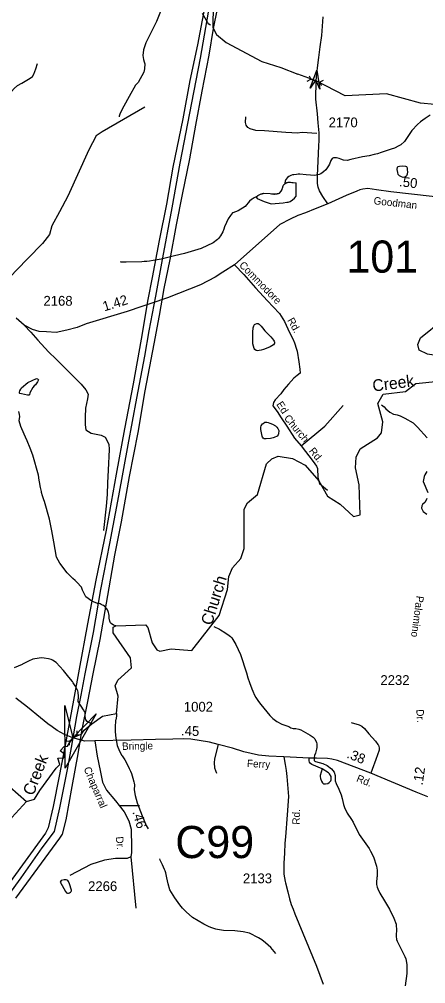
# Model space of a CAD drawing. Extents: x 1473865 to 1648260, y 639067 to 773536.
# Drawn here: x 1588081 to 1593272, y 686186 to 698493 of the extents above; entities that cross this region are included whole.
import ezdxf

# ---------------------------------------------------------------- set-up
doc = ezdxf.new("R2010")
doc.units = 0
for name, color, linetype in [('Exist Hydrographic Creek Single Shore', 7, 'Continuous'), ('Exist Hydrographic Creek Single Shore Label', 7, 'Continuous'), ('Exist Hydrographic Misc Water Feature', 7, 'Continuous'), ('Exist Road Non-System Type 51', 7, 'Continuous'), ('Exist Road Non-System Type 51 Label', 7, 'Continuous'), ('Exist Road Secondary Mileage Hundredths English Label', 7, 'Continuous'), ('Exist Road Secondary Structure Culvert Attributed CELL', 7, 'Continuous'), ('Exist Road Secondary Structure Culvert CELL', 7, 'Continuous'), ('Exist Road Secondary Structure Culvert Number Label', 7, 'Continuous'), ('Exist Road Secondary Structure Pipe Attributed CELL', 7, 'Continuous'), ('Exist Road Secondary Structure Pipe CELL', 7, 'Continuous'), ('Exist Road Secondary Structure Standard Bridge Number Label', 7, 'Continuous'), ('Exist Road Secondary Type 51 Attributed', 7, 'Continuous'), ('Exist Road Secondary Type 51 Label', 7, 'Continuous'), ('Exist Road Secondary Type 51 Number Label', 7, 'Continuous'), ('Exist Utilities Electrical Transmission Line', 7, 'Continuous')]:
    doc.layers.add(name, color=color, linetype=linetype)

msp = doc.modelspace()

# ---------------------------------------------------------------- linework, layer by layer
at = {"layer": 'Exist Hydrographic Creek Single Shore'}
for points in [[(1588061, 699701), (1588145, 699748), (1588229, 699747), (1588319, 699623), (1588409, 699569), (1588560, 699635), (1588722, 699865), (1588806, 699906), (1588898, 699897), (1589366, 699441), (1589606, 699328), (1589906, 699266), (1590055, 699188), (1590300, 698894), (1590556, 698682), (1590551, 698390), (1590600, 698297), (1590724, 698196), (1591179, 697954), (1591422, 697879), (1591637, 697794)], [(1593630, 697579), (1593386, 697407), (1593203, 697421), (1592771, 697541), (1592241, 697517), (1591871, 697708), (1591637, 697794)], [(1593675, 694037), (1593684, 694112), (1593543, 694181), (1593294, 694218), (1593186, 694270), (1593170, 694342), (1593205, 694427), (1593492, 694658), (1593620, 694921), (1593739, 695069), (1593790, 695193), (1594002, 695409), (1594052, 695408)], [(1591569, 692888), (1591733, 692802), (1591905, 692602), (1592019, 692409), (1592177, 692304), (1592350, 692147), (1592433, 692168), (1592422, 692552), (1592374, 692770), (1592385, 692904), (1592436, 693011), (1592655, 693151), (1592705, 693216), (1592724, 693357), (1592660, 693591), (1592729, 693708), (1593013, 693745), (1593147, 693844), (1593439, 693874), (1593616, 693953), (1593675, 694037)], [(1588174, 688512), (1588275, 688543), (1588343, 688650), (1588552, 688937), (1588598, 688985), (1588573, 689066), (1588650, 689067), (1588658, 689116), (1588605, 689156), (1588656, 689212), (1588697, 689217), (1588767, 689322), (1588830, 689354), (1588875, 689372), (1588911, 689420), (1589007, 689501), (1589142, 689599), (1589322, 689636), (1589344, 689854), (1589304, 689986), (1589339, 690061), (1589516, 690218), (1589501, 690343), (1589281, 690663), (1589282, 690738), (1589316, 690751), (1589691, 690766), (1589724, 690733), (1589779, 690538), (1589836, 690448), (1589878, 690431), (1590020, 690461), (1590286, 690439), (1590634, 690885), (1590739, 691217), (1590758, 691384), (1590802, 691492), (1590912, 691614), (1590955, 691738), (1590954, 692241), (1590997, 692322), (1591124, 692427), (1591238, 692819), (1591305, 692883), (1591389, 692918), (1591569, 692888)], [(1587960, 688697), (1588174, 688512)], [(1586914, 686653), (1587026, 686910), (1587236, 687067), (1587406, 687290), (1587618, 687502), (1587638, 687719), (1587597, 687818), (1587607, 687926), (1587641, 687978), (1587935, 688080), (1587988, 688306), (1588174, 688512)]]:
    msp.add_lwpolyline(points, dxfattribs=at)
at = {"layer": 'Exist Hydrographic Misc Water Feature'}
msp.add_line((1591616, 696237), (1591618, 696408), dxfattribs=at)
for points in [[(1589894, 698613), (1589834, 698466), (1589772, 698347), (1589734, 698268), (1589698, 698192), (1589669, 698105), (1589659, 698033), (1589666, 697981), (1589675, 697949), (1589683, 697924), (1589681, 697860), (1589672, 697820), (1589599, 697686), (1589567, 697651), (1589483, 697506), (1589415, 697384), (1589377, 697313), (1589364, 697281), (1589356, 697257), (1589356, 697248)], [(1590523, 698419), (1590500, 698433), (1590489, 698447), (1590419, 698565)], [(1593328, 697271), (1593263, 697228), (1593206, 697185), (1593166, 697150), (1593096, 697074), (1593000, 696935), (1592953, 696892), (1592929, 696877), (1592872, 696850), (1592832, 696835), (1592703, 696793), (1592655, 696778), (1592615, 696767), (1592550, 696752), (1592462, 696738), (1592317, 696704), (1592269, 696693), (1592221, 696694), (1592189, 696707), (1592166, 696715), (1592134, 696724), (1592094, 696724), (1592078, 696715), (1592059, 696691), (1592044, 696645), (1592032, 696622), (1591997, 696574), (1591967, 696545), (1591934, 696521), (1591910, 696512), (1591854, 696501), (1591746, 696510), (1591664, 696518), (1591642, 696518), (1591620, 696513)], [(1592910, 696605), (1592919, 696616), (1592938, 696620), (1592980, 696623), (1593015, 696620), (1593026, 696615), (1593033, 696599), (1593036, 696574), (1593037, 696548), (1593033, 696517), (1593027, 696497), (1593019, 696486), (1593006, 696477), (1592985, 696474), (1592961, 696483), (1592935, 696495), (1592921, 696513), (1592914, 696540), (1592908, 696578), (1592910, 696605)], [(1591620, 696513), (1591588, 696510), (1591570, 696507), (1591550, 696500), (1591523, 696488), (1591506, 696474), (1591485, 696450), (1591475, 696428), (1591472, 696405), (1591471, 696395)], [(1591106, 696227), (1591129, 696245), (1591171, 696265), (1591181, 696265), (1591187, 696269), (1591197, 696269), (1591204, 696273), (1591286, 696271), (1591301, 696267), (1591325, 696266), (1591333, 696262), (1591341, 696262), (1591347, 696266), (1591373, 696265), (1591379, 696268), (1591390, 696268), (1591404, 696276), (1591424, 696298), (1591437, 696321), (1591437, 696330), (1591441, 696339), (1591450, 696370), (1591460, 696385), (1591471, 696395)], [(1591106, 696227), (1591129, 696245), (1591171, 696265), (1591204, 696273), (1591286, 696271), (1591301, 696267), (1591325, 696266), (1591347, 696266), (1591373, 696265), (1591390, 696268), (1591404, 696276), (1591424, 696298), (1591437, 696321), (1591441, 696339), (1591450, 696370), (1591460, 696385), (1591471, 696395)], [(1591471, 696395), (1591478, 696402), (1591488, 696404), (1591497, 696410), (1591505, 696410), (1591513, 696415), (1591537, 696415), (1591545, 696415), (1591561, 696409), (1591618, 696408)], [(1591471, 696395), (1591478, 696402), (1591497, 696410), (1591513, 696415), (1591545, 696415), (1591618, 696408)], [(1591106, 696227), (1591080, 696215), (1591056, 696199), (1591048, 696194), (1591023, 696171), (1590966, 696104), (1590877, 696050), (1590808, 696023), (1590804, 696023), (1590777, 695990), (1590748, 695945), (1590727, 695900), (1590702, 695846), (1590693, 695814), (1590681, 695782), (1590651, 695730), (1590627, 695697), (1590612, 695681), (1590559, 695640), (1590405, 695568), (1590233, 695517), (1590192, 695506), (1590064, 695473), (1589894, 695430), (1589790, 695413), (1589742, 695408), (1589710, 695404), (1589678, 695401), (1589646, 695398), (1589446, 695394), (1589382, 695395), (1589374, 695398)], [(1591106, 696227), (1591118, 696207), (1591209, 696166), (1591297, 696139), (1591451, 696151), (1591499, 696158), (1591515, 696161), (1591539, 696169), (1591570, 696188), (1591594, 696210), (1591616, 696237)], [(1591237, 694496), (1591294, 694440), (1591315, 694415), (1591328, 694397), (1591334, 694386), (1591339, 694374), (1591341, 694368), (1591340, 694358), (1591338, 694351), (1591329, 694339), (1591285, 694314), (1591255, 694299), (1591201, 694280), (1591169, 694270), (1591146, 694265), (1591122, 694262), (1591107, 694268), (1591091, 694280), (1591082, 694293), (1591071, 694320), (1591065, 694350), (1591062, 694370), (1591062, 694440), (1591063, 694476), (1591064, 694501), (1591067, 694557), (1591075, 694580), (1591081, 694591), (1591086, 694598), (1591094, 694603), (1591113, 694610), (1591131, 694611), (1591146, 694604), (1591171, 694578), (1591186, 694557), (1591219, 694516), (1591229, 694505), (1591237, 694496)], [(1588192, 693860), (1588302, 693908), (1588312, 693904), (1588326, 693893), (1588324, 693884), (1588315, 693866), (1588287, 693830), (1588270, 693814), (1588254, 693793), (1588218, 693726), (1588211, 693700), (1588203, 693696), (1588184, 693698), (1588108, 693712), (1588088, 693716), (1588082, 693720), (1588082, 693734), (1588087, 693750), (1588099, 693774), (1588110, 693791), (1588192, 693860)], [(1592705, 693573), (1592741, 693548), (1592763, 693522), (1592812, 693481), (1592860, 693456), (1592884, 693448), (1592908, 693445), (1592945, 693431), (1593003, 693402), (1593110, 693344), (1593165, 693289), (1593290, 693151)], [(1589316, 690751), (1589285, 690763), (1589255, 690784), (1589247, 690792), (1589236, 690812), (1589229, 690852), (1589230, 690884), (1589226, 690907), (1589222, 690923), (1589218, 690935), (1589209, 690955), (1589199, 690970), (1589172, 690999), (1589156, 691011), (1589142, 691018), (1589126, 691026), (1589113, 691032), (1589101, 691036), (1589079, 691038), (1589006, 691067), (1588932, 691125), (1588890, 691210), (1588875, 691247), (1588818, 691310), (1588795, 691331), (1588763, 691355), (1588693, 691429), (1588598, 691554), (1588555, 691630), (1588521, 691823), (1588497, 691967), (1588466, 692116), (1588404, 692338), (1588393, 692361), (1588386, 692386), (1588378, 692412), (1588367, 692454), (1588363, 692468), (1588352, 692519), (1588338, 692591), (1588335, 692613), (1588328, 692675), (1588253, 692929), (1588219, 693022), (1588181, 693115), (1588162, 693159), (1588142, 693200), (1588103, 693296), (1588081, 693370), (1588090, 693425), (1588085, 693449), (1588074, 693490)], [(1591218, 693350), (1591242, 693350), (1591258, 693346), (1591282, 693338), (1591314, 693325), (1591353, 693304), (1591369, 693289), (1591382, 693271), (1591394, 693245), (1591393, 693205), (1591387, 693189), (1591376, 693175), (1591338, 693156), (1591322, 693152), (1591306, 693148), (1591290, 693145), (1591233, 693138), (1591209, 693138), (1591194, 693147), (1591188, 693159), (1591184, 693173), (1591166, 693258), (1591167, 693290), (1591171, 693305), (1591186, 693330), (1591194, 693337), (1591218, 693350)], [(1593285, 692721), (1593258, 692681), (1593250, 692658), (1593240, 692594), (1593298, 692455)], [(1593285, 692377), (1593264, 692330), (1593231, 692300), (1593221, 692284), (1593218, 692255), (1593240, 692214), (1593285, 692179)], [(1590567, 690746), (1590636, 690710), (1590650, 690701), (1590707, 690667), (1590763, 690629), (1590778, 690617), (1590794, 690601), (1590823, 690556), (1590846, 690515), (1590907, 690386), (1590983, 690152), (1591001, 690088), (1591020, 690031), (1591050, 689951), (1591063, 689918), (1591086, 689870), (1591104, 689837), (1591135, 689789), (1591164, 689749), (1591281, 689609), (1591320, 689569), (1591371, 689533), (1591434, 689500), (1591458, 689491), (1591522, 689470)], [(1589007, 689501), (1588962, 689524), (1588948, 689534), (1588932, 689554), (1588925, 689575), (1588921, 689587), (1588922, 689641), (1588918, 689652), (1588903, 689681), (1588872, 689726), (1588835, 689787), (1588837, 689853), (1588834, 689907), (1588828, 689923), (1588811, 689959), (1588796, 689987), (1588771, 690026), (1588759, 690042), (1588716, 690099), (1588645, 690182), (1588551, 690286), (1588507, 690314), (1588487, 690324), (1588471, 690329), (1588455, 690332), (1588399, 690342), (1588367, 690343), (1588335, 690340), (1588255, 690326), (1588198, 690303), (1588182, 690295), (1588122, 690263), (1588117, 690259), (1588014, 690216)], [(1589322, 689636), (1589322, 689600), (1589316, 689552), (1589312, 689544), (1589307, 689458), (1589305, 689400), (1589316, 689321), (1589333, 689226), (1589362, 689154), (1589392, 689099), (1589397, 689094), (1589430, 689045), (1589470, 688964), (1589485, 688932), (1589500, 688900), (1589514, 688867), (1589532, 688811), (1589544, 688763), (1589547, 688747), (1589551, 688723), (1589547, 688659), (1589560, 688589), (1589588, 688493), (1589650, 688327), (1589703, 688207), (1589725, 688162)], [(1591522, 689470), (1591548, 689451), (1591580, 689444), (1591612, 689443), (1591651, 689435), (1591675, 689425), (1591794, 689359), (1591834, 689334), (1591856, 689312), (1591877, 689265), (1591880, 689249), (1591880, 689201), (1591875, 689177), (1591862, 689130), (1591850, 689098), (1591845, 689074), (1591845, 689042), (1591849, 689034), (1591854, 689026), (1591864, 689020), (1591956, 688996), (1592012, 688969), (1592067, 688930), (1592102, 688885), (1592113, 688845), (1592113, 688805), (1592116, 688773), (1592128, 688741), (1592162, 688668), (1592193, 688596), (1592204, 688548), (1592223, 688475), (1592234, 688435), (1592269, 688363), (1592323, 688282), (1592343, 688249), (1592420, 688088), (1592549, 687910), (1592568, 687877), (1592603, 687805), (1592641, 687684), (1592650, 687636), (1592653, 687588), (1592651, 687556), (1592646, 687542), (1592643, 687476), (1592645, 687452), (1592652, 687420), (1592660, 687396), (1592687, 687340), (1592745, 687243), (1592811, 687137), (1592865, 687024), (1592892, 686944), (1592895, 686920), (1592897, 686888), (1592893, 686792), (1592900, 686752), (1592908, 686728), (1593004, 686534), (1593016, 686502), (1593031, 686430), (1593031, 686366), (1593029, 686318), (1593010, 686158)], [(1591357, 686572), (1591337, 686598), (1591292, 686648), (1591224, 686708), (1591177, 686744), (1591135, 686772), (1591020, 686831), (1590941, 686848), (1590833, 686862), (1590689, 686867), (1590613, 686877), (1590593, 686881), (1590553, 686893), (1590539, 686898), (1590506, 686911), (1590439, 686946), (1590294, 687032), (1590212, 687105), (1590167, 687152), (1590132, 687193), (1590068, 687281), (1590004, 687384), (1589983, 687462), (1589967, 687537), (1589951, 687601), (1589943, 687625), (1589935, 687645), (1589909, 687702), (1589882, 687763), (1589878, 687779)], [(1588627, 687441), (1588673, 687362), (1588684, 687345), (1588697, 687341), (1588709, 687342), (1588722, 687346), (1588734, 687354), (1588743, 687362), (1588747, 687372), (1588746, 687381), (1588722, 687462), (1588716, 687480), (1588708, 687492), (1588701, 687502), (1588693, 687509), (1588681, 687513), (1588653, 687511), (1588617, 687502), (1588608, 687492), (1588605, 687480), (1588611, 687470), (1588627, 687441)]]:
    msp.add_lwpolyline(points, dxfattribs=at)
at = {"layer": 'Exist Road Non-System Type 51'}
for p, q in [((1589358, 688460), (1589618, 688460)), ((1589507, 687803), (1589571, 687149))]:
    msp.add_line(p, q, dxfattribs=at)
for points in [[(1587718, 695480), (1587737, 695796), (1587765, 696050), (1587799, 696301), (1587806, 696429), (1587807, 696573), (1587828, 696707), (1587845, 696843), (1587876, 696951), (1587885, 697075), (1587900, 697363), (1587921, 697455), (1587982, 697572), (1588014, 697610), (1588060, 697649), (1588114, 697677), (1588177, 697718), (1588221, 697740), (1588249, 697764), (1588267, 697792), (1588292, 697859), (1588313, 697931)], [(1589685, 697370), (1589141, 697058), (1589063, 697004), (1588970, 696829), (1588701, 696237), (1588593, 696038), (1588496, 695859), (1588465, 695746), (1588379, 695630), (1588192, 695439), (1588056, 695299), (1587967, 695209), (1587858, 694987), (1587822, 694874)], [(1591883, 697036), (1591693, 697049), (1591628, 697042), (1591562, 697045), (1591483, 697048), (1591213, 697068), (1591103, 697073), (1591029, 697094), (1590998, 697111), (1590977, 697143), (1590972, 697176), (1590976, 697248)], [(1590828, 695361), (1590949, 695235), (1591098, 695065), (1591249, 694902), (1591322, 694823), (1591403, 694740), (1591466, 694638), (1591533, 694495), (1591576, 694417), (1591595, 694364), (1591621, 694285), (1591628, 694256), (1591652, 694121), (1591663, 694027), (1591668, 693979), (1591631, 693946), (1591588, 693913), (1591517, 693835), (1591461, 693767), (1591421, 693715), (1591347, 693638), (1591327, 693602), (1591317, 693561), (1591375, 693487), (1591427, 693409), (1591498, 693299), (1591594, 693148), (1591683, 693052)], [(1588142, 694589), (1588229, 694499), (1588320, 694400), (1588454, 694248), (1588553, 694155), (1588716, 693995), (1588871, 693836), (1588932, 693764), (1588959, 693711), (1588951, 693651), (1588927, 693531), (1588921, 693415), (1588921, 693319), (1588931, 693254), (1589001, 693210), (1589125, 693184), (1589179, 693161), (1589224, 693072), (1589229, 693004), (1589216, 692738), (1589209, 692578), (1589203, 692428), (1589190, 692278), (1589158, 691970)], [(1591683, 693052), (1591981, 693300), (1592217, 693563)], [(1591683, 693052), (1591832, 692849), (1591876, 692791), (1591889, 692761), (1591892, 692645), (1591917, 692569), (1592018, 692484)], [(1592320, 689519), (1592421, 689488), (1592457, 689471), (1592490, 689441), (1592544, 689376), (1592630, 689283), (1592662, 689240), (1592667, 689228), (1592677, 689195), (1592677, 689168), (1592634, 689047), (1592586, 688920), (1592572, 688874)], [(1590623, 689240), (1590572, 689055), (1590568, 689005), (1590573, 688941), (1590599, 688871)], [(1591951, 688927), (1591819, 688985), (1591798, 688997), (1591788, 689012), (1591784, 689030), (1591785, 689063)], [(1591951, 688927), (1591923, 688842), (1591923, 688829), (1591929, 688803), (1591940, 688771), (1591954, 688751), (1591967, 688738), (1591990, 688735), (1592020, 688742), (1592038, 688752), (1592061, 688776), (1592065, 688787), (1592065, 688819), (1592062, 688831), (1592041, 688866), (1592030, 688878), (1591951, 688927)]]:
    msp.add_lwpolyline(points, dxfattribs=at)
at = {"layer": 'Exist Road Secondary Structure Culvert Attributed CELL'}
msp.add_lwpolyline([(1589062, 689630), (1588666, 688935), (1588662, 689735), (1588767, 689322)], close=True, dxfattribs=at)
at = {"layer": 'Exist Road Secondary Structure Culvert CELL'}
for p, q in [((1588724, 689282), (1588814, 689363)), ((1588816, 689414), (1588814, 689363)), ((1588865, 689359), (1588814, 689363)), ((1588674, 689286), (1588724, 689282)), ((1588723, 689232), (1588724, 689282))]:
    msp.add_line(p, q, dxfattribs=at)
at = {"layer": 'Exist Road Secondary Structure Pipe Attributed CELL'}
msp.add_lwpolyline([(1591794, 697616), (1591883, 697843), (1591919, 697602), (1591870, 697721)], close=True, dxfattribs=at)
at = {"layer": 'Exist Road Secondary Structure Pipe CELL'}
for p, q in [((1591758, 697704), (1591803, 697727)), ((1591782, 697773), (1591803, 697727)), ((1591803, 697727), (1591918, 697689)), ((1591963, 697713), (1591918, 697689)), ((1591939, 697643), (1591918, 697689))]:
    msp.add_line(p, q, dxfattribs=at)
at = {"layer": 'Exist Road Secondary Type 51 Attributed'}
for points in [[(1592021, 696138), (1591958, 696233), (1591917, 696304), (1591900, 696353), (1591891, 696396), (1591888, 696438), (1591888, 696500), (1591897, 696684), (1591907, 696879), (1591912, 696947), (1591912, 697043), (1591900, 697171), (1591889, 697286), (1591870, 697472), (1591871, 697708), (1591879, 697796), (1591895, 697909), (1591908, 698007), (1591924, 698141), (1591944, 698286), (1591963, 698526)], [(1594282, 696126), (1594200, 696139), (1593881, 696171), (1592828, 696290), (1592644, 696318), (1592534, 696332), (1592468, 696324), (1592430, 696317), (1592390, 696300), (1592254, 696246), (1592021, 696138)], [(1592021, 696138), (1591860, 696073), (1591735, 696025), (1591640, 695988), (1591539, 695943), (1591410, 695875), (1590828, 695361), (1590682, 695266), (1590581, 695203), (1590394, 695104), (1589973, 694940), (1589762, 694866), (1589648, 694829), (1589460, 694763), (1588936, 694606), (1588820, 694558), (1588688, 694526), (1588553, 694497), (1588428, 694505), (1588334, 694507), (1588249, 694536), (1588142, 694589), (1588041, 694678)], [(1589047, 689285), (1588920, 689283), (1588767, 689322), (1588658, 689365), (1588563, 689417), (1588499, 689463), (1588446, 689503), (1588354, 689580), (1588187, 689714), (1588037, 689829)], [(1589047, 689285), (1589077, 689090), (1589114, 688905), (1589144, 688757), (1589195, 688656), (1589312, 688518), (1589358, 688460), (1589420, 688380), (1589480, 688266), (1589511, 688158), (1589514, 687926), (1589514, 687861), (1589507, 687803), (1589460, 687783), (1589309, 687783), (1589171, 687763), (1588993, 687709), (1588728, 687568)], [(1591459, 689081), (1591270, 689088), (1591134, 689104), (1590949, 689146), (1590805, 689190), (1590623, 689240), (1590509, 689268), (1590274, 689306), (1590174, 689310), (1590042, 689307), (1589822, 689302), (1589512, 689295), (1589047, 689285)], [(1593297, 688571), (1593151, 688631), (1592572, 688874), (1592144, 689036), (1592073, 689053), (1592019, 689062), (1591875, 689066), (1591785, 689063), (1591459, 689081)], [(1591459, 689081), (1591478, 688983), (1591488, 688907), (1591498, 688831), (1591521, 688573), (1591502, 688343), (1591481, 688060), (1591472, 687978), (1591467, 687853), (1591461, 687724), (1591461, 687583), (1591477, 687491), (1591482, 687475), (1591510, 687360), (1591532, 687270), (1591555, 687195), (1591578, 687139), (1591599, 687077), (1591877, 686410), (1591960, 686182)]]:
    msp.add_lwpolyline(points, dxfattribs=at)
at = {"layer": 'Exist Utilities Electrical Transmission Line'}
for points in [[(1588036, 687279), (1588319, 687661), (1588597, 688043), (1588632, 688096), (1588679, 688278), (1588755, 688704), (1588831, 689118), (1588881, 689407), (1588957, 689788), (1589024, 690139), (1589113, 690580), (1589195, 691042), (1589302, 691655), (1589385, 692082), (1589489, 692659), (1589598, 693221), (1589687, 693752), (1589802, 694350), (1589871, 694715), (1589930, 695057), (1590006, 695429), (1590088, 695872), (1590164, 696259), (1590257, 696712), (1590335, 697143), (1590415, 697578), (1590504, 698035), (1590561, 698376), (1590660, 698859)], [(1587820, 687150), (1588106, 687538), (1588375, 687920), (1588532, 688130), (1588599, 688431), (1588696, 688921), (1588748, 689201), (1588816, 689594), (1588872, 689867), (1588924, 690140), (1589030, 690667), (1589124, 691216), (1589238, 691804), (1589353, 692414), (1589473, 693061), (1589584, 693657), (1589686, 694194), (1589740, 694517), (1589827, 694962), (1589903, 695383), (1590035, 696089), (1590136, 696656), (1590285, 697426), (1590394, 697996), (1590498, 698583)], [(1590447, 698640), (1590358, 698167), (1590261, 697710), (1590168, 697225), (1590043, 696605), (1589962, 696132), (1589869, 695670), (1589780, 695199), (1589722, 694916), (1589637, 694413), (1589534, 693840), (1589424, 693266), (1589317, 692689), (1589191, 691973), (1589060, 691337), (1588953, 690780), (1588845, 690202), (1588773, 689804), (1588669, 689230), (1588589, 688833), (1588513, 688446), (1588451, 688175), (1588416, 688109), (1588124, 687702), (1587852, 687332)]]:
    msp.add_lwpolyline(points, dxfattribs=at)

# ---------------------------------------------------------------- texts
at = {"layer": 'Exist Hydrographic Creek Single Shore Label'}
for s, rotation, p in [('Creek', 7.415, (1592601, 693741)), ('Church', 72.4702, (1590539, 690749)), ('Creek', 68.6825, (1588261, 688576))]:
    msp.add_text(s, height=150, rotation=rotation, dxfattribs=at).set_placement(p)
at = {"layer": 'Exist Road Non-System Type 51 Label'}
for s, rotation, p in [('Commodore', 314.343, (1590882, 695348)), ('Rd.', 299.8047, (1591500, 694652)), ('Ed', 302.6754, (1591360, 693580)), ('Church', 309.5568, (1591456, 693400)), ('Rd.', 309.5568, (1591774, 692981))]:
    msp.add_text(s, height=95, rotation=rotation, dxfattribs=at).set_placement(p)
at = {"layer": 'Exist Road Secondary Mileage Hundredths English Label'}
for s, rotation, p in [('.50', 353.5477, (1592927, 696363)), ('1.42', 17.2464, (1589168, 694765)), ('.45', 357.7851, (1590145, 689355)), ('.38', 338.1871, (1592254, 689073)), ('.12', 82.0343, (1593232, 688713)), ('.46', 285.6978, (1589525, 688379))]:
    msp.add_text(s, height=125, rotation=rotation, dxfattribs=at).set_placement(p)
at = {"layer": 'Exist Road Secondary Structure Culvert Number Label'}
msp.add_text('C99', height=410.1, dxfattribs=at).set_placement((1590074, 687789))
at = {"layer": 'Exist Road Secondary Structure Standard Bridge Number Label'}
msp.add_text('101', height=410.1, dxfattribs=at).set_placement((1592259, 695260))
at = {"layer": 'Exist Road Secondary Type 51 Label'}
for s, rotation, p in [('Goodman', 353.5477, (1592602, 696134)), ('Palomino', 262.1948, (1593155, 691140)), ('Dr.', 273.5992, (1593151, 689685)), ('Bringle', 1.054, (1589394, 689169)), ('Ferry', 357.3808, (1590987, 688951)), ('Chaparral', 293.1986, (1588901, 688930)), ('Rd.', 338.1871, (1592378, 688770)), ('Rd.', 88.6352, (1591662, 688215)), ('Dr.', 275.7106, (1589313, 688060))]:
    msp.add_text(s, height=95, rotation=rotation, dxfattribs=at).set_placement(p)
at = {"layer": 'Exist Road Secondary Type 51 Number Label'}
for s, p in [('2170', (1592031, 697115)), ('2168', (1588390, 694838)), ('2232', (1592693, 689998)), ('1002', (1590183, 689658)), ('2266', (1588960, 687368)), ('2133', (1590937, 687468))]:
    msp.add_text(s, height=125, dxfattribs=at).set_placement(p)

doc.saveas('drawing.dxf')
